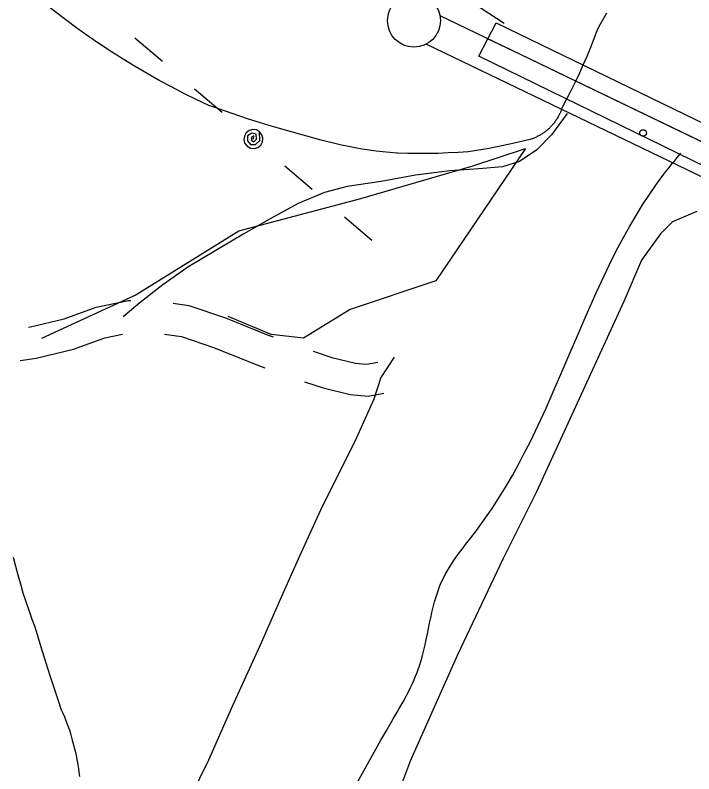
# Model space of a CAD drawing. Extents: x 3180038 to 3217926, y 922069 to 947485.
# Drawn here: x 3190489 to 3191129, y 940804 to 941520 of the extents above; entities that cross this region are included whole.
import ezdxf

# ---------------------------------------------------------------- set-up
doc = ezdxf.new("R2010")
doc.units = 0
for name, color, linetype in [('V-BRDG-OTLN', 7, 'Continuous'), ('V-LEVE-TOET', 7, 'Continuous'), ('V-RIVR-EDGE', 7, 'Continuous'), ('V-ROAD-CNTR', 7, 'Continuous'), ('V-RRAP-FSHR', 7, 'Continuous'), ('V-SITE-STRC', 7, 'Continuous'), ('V-SITE-VEGE', 7, 'Continuous'), ('V-SURV-LINE', 7, 'Continuous'), ('V-TOPO-SHOR', 7, 'Continuous'), ('V-UTIL-LINE', 7, 'Continuous')]:
    doc.layers.add(name, color=color, linetype=linetype)

msp = doc.modelspace()

# ---------------------------------------------------------------- linework, layer by layer
at = {"layer": 'V-BRDG-OTLN'}
msp.add_lwpolyline([(3191856.14, 941030.01), (3191646.91, 941130.91), (3191287.97, 941304.35), (3190926.55, 941480.85), (3190942.9, 941512.21), (3191162.11, 941406.04), (3191428.2, 941277.86), (3191716.38, 941138.43), (3191871.08, 941064.6)], close=True, dxfattribs=at)
msp.add_lwpolyline([(3190935.14, 941497.35), (3190939.87, 941495.03), (3190966.32, 941482.41), (3191184.03, 941377.34), (3191414.23, 941266.86), (3191675.66, 941139.58), (3191864.47, 941049.01)], dxfattribs=at)
at = {"layer": 'V-LEVE-TOET'}
for points in [[(3190625.21, 941458.06), (3190613.77, 941464.51), (3190602.44, 941471.15), (3190591.24, 941477.99), (3190580.15, 941485.02), (3190569.19, 941492.24), (3190558.36, 941499.66), (3190547.66, 941507.26), (3190537.09, 941515.05), (3190526.66, 941523.02), (3190522.64, 941526.17), (3190522.64, 941526.17), (3190519.1, 941528.74), (3190515.52, 941531.26), (3190511.89, 941533.71), (3190508.21, 941536.1), (3190504.5, 941538.42), (3190500.75, 941540.68), (3190496.96, 941542.88), (3190493.13, 941545.01), (3190489.26, 941547.07)], [(3191046.97, 941521.48), (3191040.95, 941510.38), (3191038.3, 941505.62), (3191038.3, 941505.62), (3191035.17, 941497.26), (3191031.89, 941488.95), (3191028.48, 941480.7)], [(3191028.48, 941480.7), (3191024.94, 941472.5), (3191021.26, 941464.36), (3191017.44, 941456.29), (3191013.49, 941448.27), (3191009.4, 941440.33), (3191005.54, 941433.1), (3191005.54, 941433.1), (3191005.3, 941432.32), (3191005.05, 941431.56), (3191004.78, 941430.8), (3191004.51, 941430.04), (3191004.21, 941429.29), (3191003.91, 941428.54), (3191003.59, 941427.8), (3191003.26, 941427.06), (3191002.92, 941426.33), (3191002.56, 941425.61), (3191002.19, 941424.89), (3191001.81, 941424.18), (3191001.42, 941423.48), (3191001.01, 941422.78), (3191000.59, 941422.09), (3191000.16, 941421.41), (3190999.72, 941420.73), (3190999.27, 941420.07), (3190998.8, 941419.41), (3190998.33, 941418.75), (3190997.84, 941418.11), (3190997.34, 941417.48), (3190996.83, 941416.85), (3190996.31, 941416.24), (3190995.78, 941415.63), (3190995.24, 941415.03), (3190994.68, 941414.44), (3190994.12, 941413.86), (3190993.55, 941413.29), (3190992.97, 941412.74), (3190992.38, 941412.19), (3190991.78, 941411.65), (3190991.16, 941411.12), (3190990.54, 941410.61), (3190989.92, 941410.1), (3190989.28, 941409.6), (3190988.63, 941409.12), (3190987.98, 941408.65), (3190987.32, 941408.19), (3190986.65, 941407.74), (3190985.97, 941407.3), (3190985.29, 941406.87), (3190984.59, 941406.46), (3190983.89, 941406.06), (3190983.19, 941405.67), (3190982.47, 941405.29), (3190981.75, 941404.93), (3190981.03, 941404.58), (3190980.3, 941404.24), (3190979.56, 941403.91), (3190978.82, 941403.6), (3190978.07, 941403.3), (3190977.31, 941403.01), (3190976.55, 941402.74), (3190975.79, 941402.48), (3190975.15, 941402.27), (3190975.15, 941402.27), (3190955.83, 941397.75), (3190936.37, 941393.89), (3190916.79, 941390.7), (3190916.79, 941390.71), (3190907.27, 941390.02), (3190897.75, 941389.5), (3190888.22, 941389.15), (3190878.69, 941388.96), (3190869.15, 941388.94), (3190859.62, 941389.08), (3190850.09, 941389.38), (3190849.44, 941389.41), (3190849.44, 941389.41), (3190842.86, 941389.95), (3190836.3, 941390.61), (3190829.75, 941391.37), (3190823.21, 941392.26), (3190816.69, 941393.25), (3190810.19, 941394.36), (3190803.71, 941395.58), (3190797.25, 941396.92), (3190790.81, 941398.37), (3190784.4, 941399.93), (3190778.02, 941401.6), (3190772.45, 941403.16), (3190772.45, 941403.16), (3190751.09, 941409.03), (3190729.83, 941415.28), (3190708.68, 941421.89), (3190687.64, 941428.87), (3190672.03, 941434.32), (3190672.03, 941434.32), (3190660.17, 941439.95), (3190648.41, 941445.78), (3190636.75, 941451.82), (3190625.21, 941458.06)], [(3190487.62, 941008.18), (3190489.69, 940999.7), (3190491.91, 940991.26), (3190494.28, 940982.85), (3190496.79, 940974.49), (3190499.45, 940966.18), (3190502.25, 940957.91), (3190505.19, 940949.69), (3190507.92, 940942.45), (3190507.92, 940942.45), (3190514.76, 940919.42), (3190521.98, 940896.51), (3190529.58, 940873.72), (3190532.94, 940864.03), (3190532.94, 940864.03), (3190534.4, 940860.7), (3190535.8, 940857.35), (3190537.14, 940853.97), (3190538.42, 940850.57), (3190539.64, 940847.15), (3190540.81, 940843.71), (3190541.91, 940840.24), (3190542.95, 940836.76), (3190543.93, 940833.26), (3190544.85, 940829.75), (3190545.71, 940826.22), (3190546.51, 940822.67), (3190547.24, 940819.11), (3190547.92, 940815.54), (3190548.53, 940811.96), (3190549.08, 940808.36), (3190549.56, 940804.76), (3190549.98, 940801.15)]]:
    msp.add_lwpolyline(points, dxfattribs=at)
at = {"layer": 'V-RIVR-EDGE'}
msp.add_lwpolyline([(3191132.25, 941334.38), (3191109.4, 941324.58), (3191097.97, 941313.2), (3191080.27, 941288.35), (3191063.58, 941249.49), (3190980.67, 941069.22), (3190949.4, 941006.02), (3190906.65, 940915.89), (3190861.8, 940815.38), (3190852.4, 940790.51)], dxfattribs=at)
at = {"layer": 'V-ROAD-CNTR'}
for points in [[(3190502.13, 941225.16), (3190503.75, 941225.38), (3190535.68, 941233.03), (3190565.69, 941244.03), (3190596.27, 941250.33), (3190598.59, 941250.35)], [(3190638.4, 941247.68), (3190653.29, 941245.6), (3190687.81, 941233.89), (3190728.09, 941217.54), (3190732.8, 941215.84)], [(3190494.06, 941193.75), (3190509.32, 941195.87), (3190544.36, 941204.26), (3190573.93, 941215.09), (3190590.63, 941218.54)], [(3190630.3, 941218.52), (3190646.33, 941216.28), (3190677.34, 941205.77), (3190717.37, 941189.51), (3190724.74, 941186.86)], [(3190770.48, 941202.44), (3190788.13, 941196.62), (3190810.42, 941191.13), (3190820.85, 941190.18), (3190831.33, 941192.24)], [(3190762.43, 941173.5), (3190779.83, 941167.77), (3190805.44, 941161.46), (3190822.42, 941159.91), (3190837.11, 941162.8)]]:
    msp.add_lwpolyline(points, dxfattribs=at)
at = {"layer": 'V-RRAP-FSHR'}
for points in [[(3188909.67, 936835.56), (3188947.17, 936904.9), (3189148.2, 937330.34), (3189156.65, 937362.67), (3189315.07, 937655.25), (3189456.11, 937980.67), (3189785.8, 938633.8), (3189989.58, 939082.49), (3190086.54, 939246.28), (3190202.2, 939544.14), (3190260.41, 939640.92), (3190317.47, 939690.4), (3190371.63, 939771.98), (3190383.24, 939818.37), (3190378.32, 939877.04), (3190456.71, 940024.39), (3190526.89, 940196.44), (3190631.99, 940397.77), (3190706.57, 940575.74), (3190844.1, 940852.1), (3190870.74, 940905.55), (3190891.62, 940984.86), (3190926.08, 941035.42), (3191101.29, 941369.43), (3191117.19, 941389.32)], [(3191680.94, 941111.8), (3191558.34, 940832.31), (3191522.25, 940733.05), (3191443.06, 940590.13), (3191391.48, 940468.13), (3191334.95, 940375.25), (3191312.83, 940303.8), (3191250.11, 940190.12), (3191022.67, 939703.48), (3190912.24, 939492.7), (3190907.76, 939481.85)]]:
    msp.add_spline(points, degree=3, dxfattribs=at)
at = {"layer": 'V-SITE-STRC'}
for points in [[(3191081.14, 941405.3), (3191081.09, 941405.31), (3191081.04, 941405.32), (3191080.98, 941405.33), (3191080.93, 941405.34), (3191080.88, 941405.35), (3191080.82, 941405.37), (3191080.77, 941405.38), (3191080.72, 941405.4), (3191080.67, 941405.41), (3191080.61, 941405.43), (3191080.56, 941405.44), (3191080.51, 941405.46), (3191080.46, 941405.48), (3191080.41, 941405.5), (3191080.36, 941405.52), (3191080.31, 941405.55), (3191080.26, 941405.57), (3191080.21, 941405.59), (3191080.16, 941405.62), (3191080.11, 941405.64), (3191080.07, 941405.67), (3191080.02, 941405.69), (3191079.97, 941405.72), (3191079.93, 941405.75), (3191079.88, 941405.78), (3191079.84, 941405.81), (3191079.79, 941405.84), (3191079.74, 941405.88), (3191079.7, 941405.91), (3191079.66, 941405.94), (3191079.62, 941405.98), (3191079.57, 941406.01), (3191079.53, 941406.05), (3191079.49, 941406.08), (3191079.45, 941406.12), (3191079.41, 941406.16), (3191079.37, 941406.2), (3191079.34, 941406.23), (3191079.3, 941406.27), (3191079.26, 941406.32), (3191079.23, 941406.35), (3191079.19, 941406.4), (3191079.16, 941406.44), (3191079.12, 941406.48), (3191079.09, 941406.52), (3191079.06, 941406.57), (3191079.03, 941406.61), (3191079, 941406.66), (3191078.97, 941406.7), (3191078.94, 941406.75), (3191078.91, 941406.8), (3191078.88, 941406.84), (3191078.85, 941406.89), (3191078.83, 941406.94), (3191078.8, 941406.99), (3191078.78, 941407.04), (3191078.76, 941407.09), (3191078.73, 941407.13), (3191078.71, 941407.18), (3191078.69, 941407.23), (3191078.67, 941407.29), (3191078.65, 941407.34), (3191078.64, 941407.39), (3191078.62, 941407.44), (3191078.6, 941407.49), (3191078.59, 941407.54), (3191078.57, 941407.6), (3191078.56, 941407.65), (3191078.54, 941407.7), (3191078.53, 941407.76), (3191078.52, 941407.81), (3191078.51, 941407.87), (3191078.51, 941407.92), (3191078.5, 941407.97), (3191078.49, 941408.03), (3191078.49, 941408.08), (3191078.48, 941408.13), (3191078.48, 941408.19), (3191078.47, 941408.24), (3191078.47, 941408.3), (3191078.47, 941408.35), (3191078.47, 941408.4), (3191078.47, 941408.46), (3191078.47, 941408.51), (3191078.48, 941408.57), (3191078.48, 941408.62), (3191078.48, 941408.68), (3191078.49, 941408.73), (3191078.49, 941408.79), (3191078.5, 941408.84), (3191078.51, 941408.89), (3191078.52, 941408.95), (3191078.53, 941409), (3191078.54, 941409.05), (3191078.55, 941409.11), (3191078.57, 941409.16), (3191078.58, 941409.21), (3191078.59, 941409.26), (3191078.61, 941409.32), (3191078.63, 941409.37)], [(3191078.63, 941409.37), (3191078.64, 941409.42), (3191078.66, 941409.47), (3191078.68, 941409.52), (3191078.7, 941409.57), (3191078.72, 941409.62), (3191078.75, 941409.67), (3191078.77, 941409.72), (3191078.79, 941409.77), (3191078.81, 941409.82), (3191078.84, 941409.87), (3191078.87, 941409.92), (3191078.9, 941409.96), (3191078.92, 941410.01), (3191078.95, 941410.06), (3191078.98, 941410.1), (3191079.01, 941410.15), (3191079.04, 941410.19), (3191079.07, 941410.24), (3191079.11, 941410.28), (3191079.14, 941410.32), (3191079.17, 941410.37), (3191079.21, 941410.41), (3191079.24, 941410.45), (3191079.28, 941410.49), (3191079.32, 941410.53), (3191079.35, 941410.57), (3191079.39, 941410.61), (3191079.43, 941410.65), (3191079.47, 941410.68), (3191079.51, 941410.72), (3191079.55, 941410.76), (3191079.59, 941410.79), (3191079.64, 941410.83), (3191079.68, 941410.86), (3191079.72, 941410.89), (3191079.77, 941410.93), (3191079.81, 941410.96), (3191079.86, 941410.99), (3191079.9, 941411.02), (3191079.95, 941411.05), (3191079.99, 941411.07), (3191080.04, 941411.1), (3191080.09, 941411.13), (3191080.14, 941411.15), (3191080.19, 941411.18), (3191080.23, 941411.21), (3191080.28, 941411.23), (3191080.33, 941411.25), (3191080.38, 941411.27), (3191080.43, 941411.29), (3191080.48, 941411.31), (3191080.54, 941411.33), (3191080.59, 941411.35), (3191080.64, 941411.36), (3191080.69, 941411.38), (3191080.74, 941411.4), (3191080.8, 941411.41), (3191080.85, 941411.42), (3191080.9, 941411.44), (3191080.96, 941411.45), (3191081.01, 941411.46), (3191081.06, 941411.47), (3191081.12, 941411.48), (3191081.17, 941411.48), (3191081.22, 941411.49), (3191081.28, 941411.5), (3191081.33, 941411.5), (3191081.39, 941411.51), (3191081.44, 941411.51), (3191081.49, 941411.51), (3191081.55, 941411.51), (3191081.6, 941411.51), (3191081.66, 941411.51), (3191081.71, 941411.51), (3191081.77, 941411.51), (3191081.82, 941411.51), (3191081.87, 941411.5), (3191081.93, 941411.49), (3191081.98, 941411.49), (3191082.04, 941411.48), (3191082.09, 941411.47), (3191082.15, 941411.46), (3191082.2, 941411.45), (3191082.25, 941411.44), (3191082.3, 941411.43), (3191082.36, 941411.42), (3191082.41, 941411.4), (3191082.46, 941411.39), (3191082.52, 941411.37), (3191082.57, 941411.36), (3191082.62, 941411.34), (3191082.67, 941411.32), (3191082.72, 941411.3), (3191082.77, 941411.28), (3191082.82, 941411.26), (3191082.87, 941411.24), (3191082.92, 941411.22), (3191082.97, 941411.19), (3191083.02, 941411.17), (3191083.07, 941411.14)], [(3191084.71, 941408.49), (3191084.71, 941408.43), (3191084.71, 941408.38), (3191084.71, 941408.32), (3191084.71, 941408.27), (3191084.71, 941408.22), (3191084.7, 941408.16), (3191084.7, 941408.11), (3191084.69, 941408.05), (3191084.69, 941408), (3191084.68, 941407.95), (3191084.67, 941407.89), (3191084.66, 941407.84), (3191084.65, 941407.78), (3191084.64, 941407.73), (3191084.63, 941407.68), (3191084.62, 941407.62), (3191084.6, 941407.57), (3191084.59, 941407.52), (3191084.57, 941407.47), (3191084.56, 941407.42), (3191084.54, 941407.36), (3191084.52, 941407.31), (3191084.5, 941407.26), (3191084.48, 941407.21), (3191084.46, 941407.16), (3191084.44, 941407.11), (3191084.41, 941407.06), (3191084.39, 941407.01), (3191084.37, 941406.96), (3191084.34, 941406.92), (3191084.31, 941406.87), (3191084.29, 941406.82), (3191084.26, 941406.77), (3191084.23, 941406.73), (3191084.2, 941406.68), (3191084.17, 941406.64), (3191084.14, 941406.59), (3191084.11, 941406.55), (3191084.07, 941406.5), (3191084.04, 941406.46), (3191084.01, 941406.42), (3191083.97, 941406.38), (3191083.94, 941406.33), (3191083.9, 941406.29), (3191083.86, 941406.26), (3191083.83, 941406.22), (3191083.79, 941406.18), (3191083.75, 941406.14), (3191083.71, 941406.1), (3191083.67, 941406.06), (3191083.63, 941406.03), (3191083.59, 941405.99), (3191083.54, 941405.96), (3191083.5, 941405.92), (3191083.46, 941405.89), (3191083.41, 941405.86), (3191083.37, 941405.83), (3191083.32, 941405.8), (3191083.28, 941405.77), (3191083.23, 941405.74), (3191083.19, 941405.71), (3191083.14, 941405.68), (3191083.09, 941405.66), (3191083.04, 941405.63), (3191083, 941405.6), (3191082.95, 941405.58), (3191082.9, 941405.56), (3191082.85, 941405.54), (3191082.8, 941405.51), (3191082.75, 941405.49), (3191082.7, 941405.47), (3191082.64, 941405.46), (3191082.59, 941405.44), (3191082.54, 941405.42), (3191082.49, 941405.4), (3191082.44, 941405.39), (3191082.38, 941405.37), (3191082.33, 941405.36), (3191082.28, 941405.35), (3191082.23, 941405.34), (3191082.17, 941405.33), (3191082.12, 941405.32), (3191082.06, 941405.31), (3191082.01, 941405.3), (3191081.96, 941405.29), (3191081.9, 941405.29), (3191081.85, 941405.28), (3191081.8, 941405.28), (3191081.74, 941405.27), (3191081.69, 941405.27), (3191081.63, 941405.27), (3191081.58, 941405.27), (3191081.52, 941405.27), (3191081.47, 941405.27), (3191081.41, 941405.27), (3191081.36, 941405.28), (3191081.31, 941405.28), (3191081.25, 941405.29), (3191081.2, 941405.3), (3191081.14, 941405.3)], [(3191083.07, 941411.14), (3191083.12, 941411.11), (3191083.16, 941411.09), (3191083.21, 941411.06), (3191083.26, 941411.03), (3191083.3, 941411), (3191083.35, 941410.97), (3191083.39, 941410.94), (3191083.44, 941410.91), (3191083.48, 941410.88), (3191083.52, 941410.84), (3191083.56, 941410.81), (3191083.61, 941410.77), (3191083.65, 941410.74), (3191083.69, 941410.7), (3191083.73, 941410.67), (3191083.77, 941410.63), (3191083.81, 941410.59), (3191083.85, 941410.55), (3191083.88, 941410.51), (3191083.92, 941410.47), (3191083.96, 941410.43), (3191083.99, 941410.39), (3191084.03, 941410.35), (3191084.06, 941410.3), (3191084.09, 941410.26), (3191084.12, 941410.22), (3191084.15, 941410.17), (3191084.19, 941410.13), (3191084.22, 941410.08), (3191084.24, 941410.03), (3191084.27, 941409.99), (3191084.3, 941409.94), (3191084.33, 941409.89), (3191084.35, 941409.85), (3191084.38, 941409.8), (3191084.4, 941409.75), (3191084.42, 941409.7), (3191084.45, 941409.65), (3191084.47, 941409.6), (3191084.49, 941409.55), (3191084.51, 941409.5), (3191084.53, 941409.45), (3191084.55, 941409.4), (3191084.56, 941409.34), (3191084.58, 941409.29), (3191084.59, 941409.24), (3191084.61, 941409.19), (3191084.62, 941409.14), (3191084.64, 941409.08), (3191084.65, 941409.03), (3191084.66, 941408.98), (3191084.67, 941408.92), (3191084.67, 941408.87), (3191084.68, 941408.81), (3191084.69, 941408.76), (3191084.7, 941408.71), (3191084.7, 941408.65), (3191084.71, 941408.6), (3191084.71, 941408.54), (3191084.71, 941408.49)]]:
    msp.add_lwpolyline(points, dxfattribs=at)
at = {"layer": 'V-SITE-VEGE'}
for points in [[(3191010.11, 941426.8), (3190995.39, 941406.7), (3190981.42, 941392.52), (3190965.09, 941381.61), (3190948.89, 941376.35), (3190926.81, 941374.67), (3190899.34, 941372.69), (3190867, 941368.61), (3190834.74, 941362.69), (3190802.39, 941357.91), (3190781.25, 941352.34), (3190756.28, 941341.95), (3190730.03, 941327.32), (3190705.03, 941313.22), (3190678.77, 941297.36), (3190652.17, 941281.86), (3190628.64, 941264.92), (3190607.33, 941248.41), (3190591.42, 941235.02)], [(3190846.94, 941196.74), (3190834.22, 941177.52), (3190827.73, 941157.17), (3190809.77, 941117.32), (3190779, 941055.87), (3190757.71, 941008.98), (3190739.38, 940967.99), (3190721.59, 940927.97), (3190694.01, 940867.19), (3190671.63, 940816.43)], [(3190671.63, 940816.43), (3190646.51, 940765.26), (3190624.9, 940722.79), (3190608.29, 940687.61), (3190589.12, 940651.49), (3190574.2, 940629.71), (3190562.52, 940614.53), (3190543.4, 940597.3)]]:
    msp.add_lwpolyline(points, dxfattribs=at)
at = {"layer": 'V-SURV-LINE'}
for points in [[(3190890.05, 941519.24), (3192291.39, 940844.14)], [(3192278.36, 940817.12), (3190877.02, 941492.22)]]:
    msp.add_lwpolyline(points, dxfattribs=at)
msp.add_circle((3190865.54, 941514.4), 25, dxfattribs=at)
at = {"layer": 'V-TOPO-SHOR'}
msp.add_line((3190822.09, 941596.56), (3190950.45, 941512.11), dxfattribs=at)
msp.add_lwpolyline([(3190514.7, 941214.85), (3190602.52, 941255.38), (3190700.48, 941316.19), (3190815.33, 941346.59), (3190920.05, 941376.99), (3190970.72, 941393.88), (3190886.27, 941268.9), (3190805.2, 941241.87), (3190761.29, 941214.85), (3190730.89, 941218.23), (3190690.35, 941235.12)], dxfattribs=at)
at = {"layer": 'V-UTIL-LINE'}
for points in [[(3190602.37, 941498.17), (3190628.22, 941476.09)], [(3190658.64, 941450.1), (3190684.49, 941428.02)], [(3190714.14, 941402.69), (3190714.43, 941405.55), (3190712.4, 941404.42), (3190712.19, 941401.68), (3190714.61, 941400.04), (3190716.94, 941402.51), (3190716.69, 941407.19), (3190712.58, 941408.36), (3190708.55, 941405.64), (3190708.68, 941401.06), (3190711.37, 941397.49), (3190716.2, 941397.41), (3190720.01, 941401.38), (3190719.98, 941409.53), (3190716.92, 941411.25), (3190713.43, 941411.66), (3190710.05, 941410.71), (3190707.3, 941408.54), (3190705.58, 941405.47), (3190705.17, 941401.98), (3190706.12, 941398.6), (3190708.29, 941395.85), (3190711.36, 941394.13), (3190714.84, 941393.72), (3190718.22, 941394.67), (3190720.98, 941396.84), (3190722.7, 941399.91), (3190723.11, 941403.4), (3190722.16, 941406.77), (3190719.98, 941409.53)], [(3190743.79, 941377.36), (3190769.64, 941355.27)], [(3190800.06, 941329.29), (3190825.91, 941307.21)]]:
    msp.add_lwpolyline(points, dxfattribs=at)

doc.saveas('drawing.dxf')
